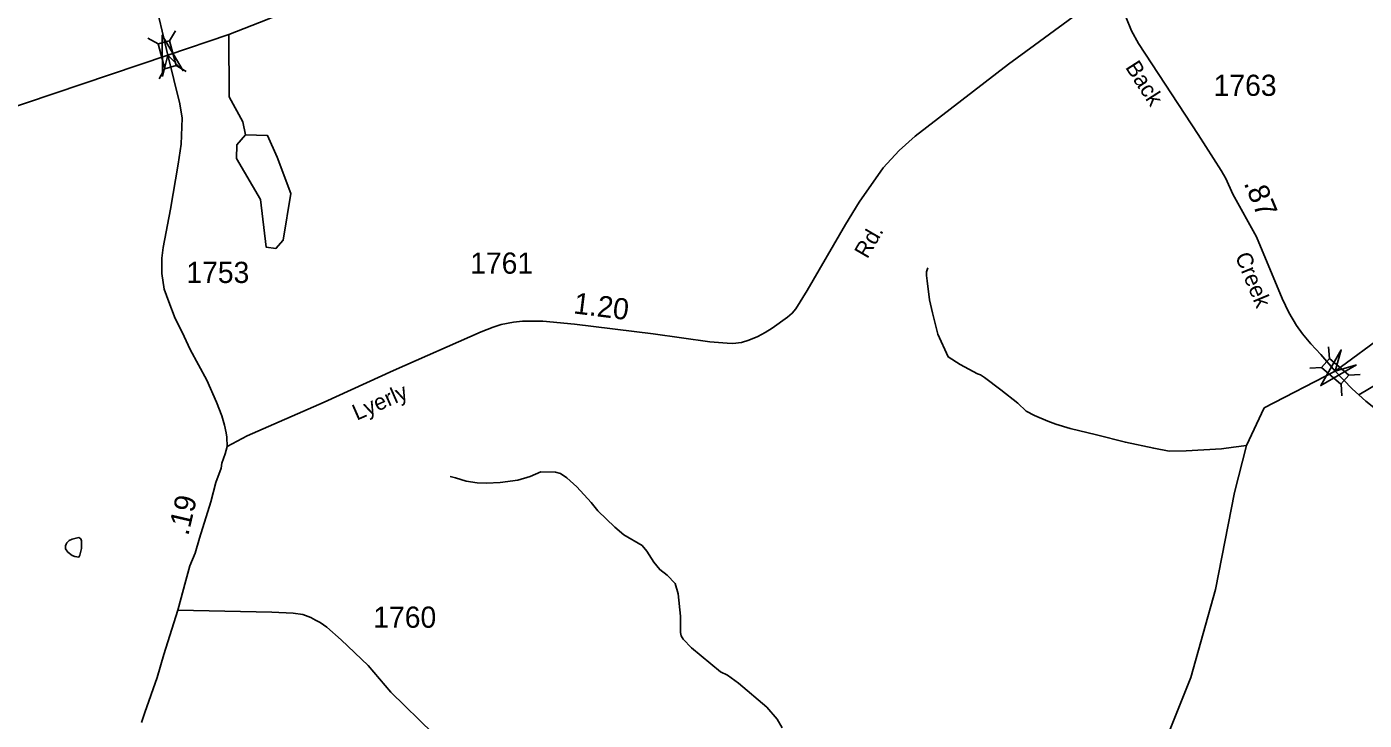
# Model space of a CAD drawing. Extents: x 1473865 to 1648260, y 639067 to 773536.
# Drawn here: x 1486617 to 1494517, y 691090 to 695182 of the extents above; entities that cross this region are included whole.
import ezdxf

# ---------------------------------------------------------------- set-up
doc = ezdxf.new("R2010")
doc.units = 0
for name, color, linetype in [('Exist Hydrographic Creek Single Shore', 7, 'Continuous'), ('Exist Hydrographic Misc Water Feature', 7, 'Continuous'), ('Exist Hydrographic Pond Under 1500 Sq Ft', 7, 'Continuous'), ('Exist Road Non-System Type 51', 7, 'Continuous'), ('Exist Road Secondary Mileage Hundredths English Label', 7, 'Continuous'), ('Exist Road Secondary Structure Standard Bridge Attributed CELL', 7, 'Continuous'), ('Exist Road Secondary Structure Standard Bridge CELL', 7, 'Continuous'), ('Exist Road Secondary Type 51 Attributed', 7, 'Continuous'), ('Exist Road Secondary Type 51 Label', 7, 'Continuous'), ('Exist Road Secondary Type 51 Number Label', 7, 'Continuous')]:
    doc.layers.add(name, color=color, linetype=linetype)

msp = doc.modelspace()

# ---------------------------------------------------------------- linework, layer by layer
at = {"layer": 'Exist Hydrographic Creek Single Shore'}
msp.add_line((1486091.8, 694558.1), (1487449.6, 695014.9), dxfattribs=at)
for points in [[(1487449.6, 695014.9), (1487809.8, 695137.2), (1488036.6, 695225.8), (1488330.9, 695346.6), (1489084.8, 695564.5), (1489571.8, 695758.2), (1489846.4, 695911.6), (1491018.7, 697000.1)], [(1492042.4, 687783.8), (1492218, 688355), (1492345.6, 688835.3), (1492528.6, 689248.6), (1492818.7, 689716.7), (1493165, 690526.1), (1493492.4, 691341.7), (1493637.8, 691860.5), (1493751.4, 692433.3), (1493821.9, 692711.2), (1493925.9, 692932.7), (1494345.9, 693150.7), (1494649.7, 693374.2)]]:
    msp.add_lwpolyline(points, dxfattribs=at)
at = {"layer": 'Exist Hydrographic Misc Water Feature'}
for points in [[(1487908.8, 694544.4), (1487892.8, 694620.1), (1487811.8, 694769.5), (1487809.8, 695137.2)], [(1493821.9, 692711.2), (1493745.6, 692701.9), (1493673.4, 692691.3), (1493465.2, 692679.2), (1493365.1, 692677.1), (1493273.3, 692694.8), (1493106, 692730), (1492934.7, 692773.2), (1492779.4, 692812.1), (1492695.8, 692837.7), (1492648.1, 692854.6), (1492568.7, 692888.1), (1492521.1, 692912.9), (1492470.1, 692961.9), (1492371.4, 693039.7), (1492274.6, 693111.5), (1492251, 693127.9), (1492233, 693134.2), (1492130, 693188.2), (1492058.8, 693233.5), (1491998.9, 693367.5), (1491966.9, 693494.2), (1491948.8, 693571.3), (1491934.8, 693683.5), (1491931.4, 693713.5), (1491931.7, 693735.5), (1491940.2, 693759.3)], [(1491079.5, 691045.5), (1491048.4, 691096.1), (1490987.7, 691167.2), (1490820.2, 691308.2), (1490757, 691355.4), (1490714.9, 691375.6), (1490543.9, 691517.3), (1490494.8, 691568.2), (1490483.1, 691588.4), (1490477.5, 691608.5), (1490479.2, 691704.4), (1490465.6, 691836.6), (1490446.6, 691896.9), (1490399.5, 691945.8), (1490356.1, 691978.6), (1490320.9, 692023.2), (1490280, 692087.9), (1490252.6, 692120.4), (1490143.7, 692184.5), (1490090.5, 692228.9), (1489990.3, 692325.3), (1489951.1, 692374), (1489866.7, 692467.5), (1489807.7, 692520.6), (1489770.1, 692545.3), (1489740.3, 692553.9), (1489654.3, 692555.5), (1489590.1, 692529), (1489517.4, 692506.1), (1489413.1, 692492.1), (1489333.1, 692489.6), (1489277.1, 692490.7), (1489213.2, 692499.9), (1489149.5, 692521.1), (1489117.7, 692527.7)], [(1486852.9, 692137.5), (1486866.7, 692150), (1486885, 692158.4), (1486907.9, 692165.2), (1486925.4, 692167.5), (1486935.5, 692160.9), (1486941, 692149.5), (1486940.8, 692129.7), (1486939.6, 692104.2), (1486935.4, 692080.1), (1486930.9, 692063.2), (1486924.7, 692052.3), (1486901.5, 692055.4), (1486885.4, 692062.8), (1486860.2, 692081.4), (1486844.9, 692101), (1486845.8, 692118.6), (1486849.6, 692129.3), (1486852.9, 692137.5)]]:
    msp.add_lwpolyline(points, dxfattribs=at)
at = {"layer": 'Exist Hydrographic Pond Under 1500 Sq Ft'}
msp.add_lwpolyline([(1487908.8, 694544.4), (1488039.8, 694540.4), (1488096.2, 694412.6), (1488177.8, 694197.6), (1488131.8, 693922.8), (1488088.8, 693874.4), (1488030.8, 693882.1), (1487998.2, 694162.9), (1487855.8, 694404.3), (1487857.8, 694486.3), (1487908.8, 694544.4)], dxfattribs=at)
at = {"layer": 'Exist Road Non-System Type 51'}
msp.add_lwpolyline([(1494485.5, 693010.8), (1494683.3, 693128.7), (1494776.2, 693218.3), (1494901.7, 693378.1), (1495143.1, 693752.4), (1495326.3, 694039.5)], dxfattribs=at)
at = {"layer": 'Exist Road Secondary Structure Standard Bridge Attributed CELL'}
for points in [[(1487418.8, 694888.7), (1487417.4, 695132.5), (1487540.5, 694922), (1487449.6, 695014.9)], [(1494470.8, 693186.4), (1494259.7, 693064.5), (1494381.6, 693275.6), (1494345.9, 693150.7)]]:
    msp.add_lwpolyline(points, close=True, dxfattribs=at)
at = {"layer": 'Exist Road Secondary Structure Standard Bridge CELL'}
for p, q in [((1487494.7, 695158.8), (1487460.4, 695099)), ((1487332.4, 695114.8), (1487392.3, 695080.5)), ((1487433, 694935), (1487398.7, 694875.1)), ((1487499.6, 694953), (1487559.5, 694918.7)), ((1494306.2, 693294.2), (1494311.1, 693225.4)), ((1494196, 693167.2), (1494264.8, 693172.1)), ((1494379.8, 693074), (1494384.7, 693005.2)), ((1494425, 693126.1), (1494493.8, 693131))]:
    msp.add_line(p, q, dxfattribs=at)
for points in [[(1487460.4, 695099), (1487500, 694953.1), (1487431.8, 694934.6), (1487392.3, 695080.5)], [(1494311.1, 693225.4), (1494425.2, 693126.3), (1494379, 693073), (1494264.8, 693172.1)]]:
    msp.add_lwpolyline(points, close=True, dxfattribs=at)
at = {"layer": 'Exist Road Secondary Type 51 Attributed'}
for points in [[(1493069.9, 695443.6), (1493080.6, 695351.1), (1493093.5, 695285.6), (1493109.6, 695241.5), (1493143, 695158.8), (1493183.8, 695082.5), (1493536.6, 694546.4), (1493672.3, 694333), (1493699.3, 694286.5), (1493741, 694195), (1493880, 693942.5), (1494031.5, 693577.9), (1494072.1, 693495), (1494116.7, 693418.3), (1494152, 693369.8), (1494200.8, 693310.9), (1494259.8, 693247.9), (1494345.9, 693150.7)], [(1487366, 695373.9), (1487449.6, 695014.9)], [(1487800.6, 692705.2), (1487918.5, 692768.6), (1488373.7, 692966.3), (1488783.1, 693153.1), (1489301, 693381.8), (1489371.2, 693410), (1489419.1, 693425.6), (1489491.8, 693438.4), (1489546, 693445.5), (1489666, 693445.3), (1489851.6, 693428.1), (1490316.4, 693369.9), (1490651.1, 693322.1), (1490753.5, 693314.1), (1490787.5, 693313.4), (1490838.9, 693319.4), (1490881.8, 693333.7), (1490934.3, 693354.9), (1490978.5, 693378), (1491019.1, 693403.4), (1491111.4, 693467.5), (1491138.5, 693491.2), (1491159, 693516.8), (1491226.9, 693625.7), (1491453.7, 694015.5), (1491533.9, 694146.2), (1491675.3, 694349.6), (1491769.2, 694451.8), (1491864.6, 694536.1), (1492416, 694960.4), (1492570, 695073.6), (1492856, 695283.4)], [(1487449.6, 695014.9), (1487521, 694727), (1487534.7, 694643), (1487528.6, 694488.6), (1487511.8, 694370.9), (1487466.1, 694106.2), (1487422.1, 693879), (1487414.3, 693817.1), (1487414.3, 693725.4), (1487429.6, 693634.6), (1487455.5, 693559.7), (1487493.7, 693460.4), (1487535, 693379.4), (1487582.3, 693277), (1487681.5, 693096), (1487738, 692966.1), (1487768.4, 692885.6), (1487784.3, 692830.4), (1487795.5, 692785.2), (1487799, 692761.1), (1487800.6, 692705.2)], [(1494345.9, 693150.7), (1494446.2, 693046.5), (1494485.5, 693010.8), (1494527, 692973.2), (1494669, 692860.7), (1494712.4, 692829.8), (1494775.9, 692792.7), (1495295.1, 692523.5), (1495410.1, 692441.8), (1495503.1, 692382.1), (1495546.6, 692347.2), (1495601.8, 692296.2), (1495733.3, 692136.3), (1495801.7, 692045.1), (1495854.1, 691971.4)], [(1487800.6, 692705.2), (1487788.4, 692661.3), (1487768.5, 692606.3), (1487765.2, 692577.2), (1487734.7, 692493.6), (1487704.1, 692379), (1487636.4, 692163.8), (1487610.8, 692076.2), (1487580.5, 692002.1), (1487556, 691915), (1487509.7, 691740.2)], [(1487509.7, 691740.2), (1487425.9, 691478.6), (1487386.5, 691341.5), (1487315.2, 691135.4), (1487294.8, 691075.8)], [(1487509.7, 691740.2), (1488064.4, 691728.1), (1488190.1, 691721.7), (1488248, 691713.8), (1488295.1, 691696.4), (1488323.4, 691681.4), (1488350.9, 691666.3), (1488388.7, 691638.3), (1488473.3, 691564.7), (1488632.7, 691414), (1488768, 691255.6), (1489017.6, 691011.3)]]:
    msp.add_lwpolyline(points, dxfattribs=at)

# ---------------------------------------------------------------- texts
at = {"layer": 'Exist Road Secondary Mileage Hundredths English Label'}
for s, rotation, p in [('.87', 292.56387, (1493803.9, 694259.5)), ('1.20', 352.86314, (1489842.5, 693491.1)), ('.19', 76.91426, (1487570.7, 692174.6))]:
    msp.add_text(s, height=125, rotation=rotation, dxfattribs=at).set_placement(p)
at = {"layer": 'Exist Road Secondary Type 51 Label'}
for s, rotation, p in [('Back', 302.71669, (1493102.8, 694942.9)), ('Rd.', 59.8117, (1491581.7, 693808.6)), ('Creek', 292.56387, (1493752.1, 693828.6)), ('Lyerly', 23.82439, (1488566.4, 692856.9))]:
    msp.add_text(s, height=95, rotation=rotation, dxfattribs=at).set_placement(p)
at = {"layer": 'Exist Road Secondary Type 51 Number Label'}
for s, p in [('1763', (1493627.3, 694774.2)), ('1753', (1487559.7, 693670.2)), ('1761', (1489236.1, 693725)), ('1760', (1488663.8, 691635.7))]:
    msp.add_text(s, height=125, dxfattribs=at).set_placement(p)

doc.saveas('drawing.dxf')
